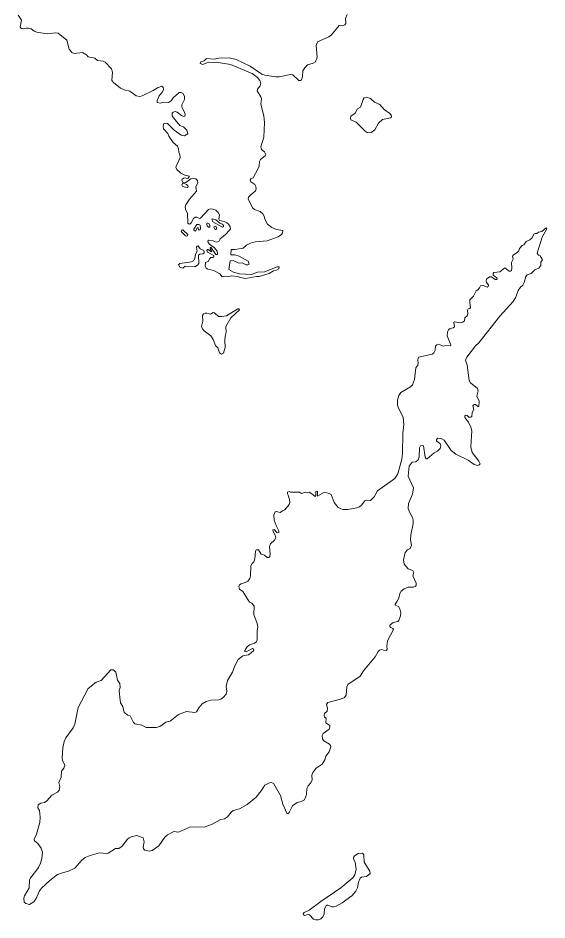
# Model space of a CAD drawing. Extents: x 369010 to 735936, y 6377141 to 6616555.
# Drawn here: x 505815 to 508588, y 6451248 to 6455980 of the extents above; entities that cross this region are included whole.
import ezdxf

# ---------------------------------------------------------------- set-up
doc = ezdxf.new("R2010")
doc.units = 0
doc.header["$LTSCALE"] = 40
doc.layers.add('3', color=7, linetype='Continuous', lineweight=13)

msp = doc.modelspace()

# ---------------------------------------------------------------- linework, layer by layer
at = {"layer": '3'}
for points in [[(505815.15, 6455995.04), (505833.19, 6455968.56), (505825.41, 6455934.96)], [(506933.13, 6454766.17), (506951.66, 6454765.67), (506996.35, 6454773.45), (507013.89, 6454788.02), (507034.25, 6454798.77), (507058.08, 6454805.72), (507120.97, 6454811.02), (507178.24, 6454832.04), (507196.78, 6454844.45), (507202.07, 6454852.73), (507202.9, 6454865.14), (507171.12, 6454870.77), (507146.46, 6454880.86), (507122.46, 6454899.57), (507109.22, 6454924.39), (507105.75, 6454940.28), (507099.13, 6454953.19), (507085.06, 6454964.77), (507054.94, 6454975.37), (507044.18, 6454983.97), (507021.34, 6455032.3), (507024.32, 6455040.74), (507033.59, 6455051), (507060.57, 6455074.01), (507063.88, 6455083.44), (507062.72, 6455095.69), (507056.76, 6455107.11), (507036.4, 6455120.68), (507031.44, 6455131.6), (507035.74, 6455137.06), (507047.66, 6455141.37), (507073.31, 6455187.38), (507078.61, 6455203.6), (507081.25, 6455228.26), (507086.38, 6455238.52), (507110.38, 6455256.56), (507114.19, 6455264.34), (507107.4, 6455277.58), (507091.52, 6455290.82), (507088.04, 6455305.22), (507104.76, 6455355.69), (507107.07, 6455431.83), (507104.26, 6455467.58), (507087.54, 6455528.15), (507091.02, 6455556.95), (507088.87, 6455567.71), (507068.84, 6455598.65), (507070.33, 6455607.92), (507084.56, 6455625.3), (507088.04, 6455638.87), (507083.74, 6455651.78), (507070.83, 6455667.67), (507042.53, 6455690.18), (506928.49, 6455737.35), (506853.85, 6455749.26), (506840.78, 6455746.28), (506814.13, 6455748.44), (506783.68, 6455736.52), (506770.44, 6455742.15), (506773.09, 6455750.26), (506790.63, 6455755.06), (506803.87, 6455767.97), (506843.09, 6455764.99), (506868.75, 6455770.12), (506922.2, 6455772.27), (506959.61, 6455762.67), (507031.77, 6455727.42), (507094.16, 6455685.88), (507110.05, 6455680.25), (507166.16, 6455671.48), (507184.69, 6455672.14), (507244.11, 6455683.56), (507256.85, 6455681.9), (507288.3, 6455652.61), (507295.42, 6455651.95), (507301.71, 6455656.42), (507306.67, 6455672.14), (507308.16, 6455702.76), (507318.92, 6455718.81), (507333.48, 6455734.86), (507362.78, 6455742.81), (507375.52, 6455750.92), (507383.3, 6455774.59), (507378.83, 6455836.15), (507385.28, 6455854.69), (507445.53, 6455882.33), (507458.44, 6455891.6), (507498.32, 6455941.58), (507516.7, 6455939.92), (507528.61, 6455944.23), (507533.74, 6455951.84), (507532.91, 6455978.16), (507541.69, 6455999.67)], [(505825.41, 6455934.96), (505831.37, 6455924.7), (505843.95, 6455922.88), (505857.19, 6455927.35), (505870.1, 6455927.18), (505884, 6455923.87), (505899.39, 6455912.28), (505914.45, 6455906.66), (505967.41, 6455898.38), (506012.43, 6455903.18), (506025.67, 6455900.53), (506071.02, 6455863.79), (506083.93, 6455817.62), (506097, 6455799.74), (506109.08, 6455794.94), (506153.94, 6455799.74), (506174.46, 6455788.16), (506183.06, 6455777.23), (506216.99, 6455769.45), (506232.05, 6455757.87), (506261.02, 6455753.73), (506271.61, 6455748.6), (506306.03, 6455714.51), (506310.83, 6455696.63), (506307.19, 6455651.78), (506314.97, 6455641.52), (506352.37, 6455612.39), (506371.74, 6455603.62), (506401.53, 6455596.34), (506435.29, 6455572.01), (506453, 6455569.36), (506466.41, 6455572.01), (506523.01, 6455599.48), (506549.82, 6455616.53), (506569.85, 6455622.49), (506575.97, 6455615.7), (506577.63, 6455605.94), (506572.49, 6455593.85), (506554.45, 6455572.01), (506544.03, 6455547.51), (506544.19, 6455536.59), (506560.41, 6455533.78), (506576.47, 6455538.74), (506604.77, 6455537.91), (506617.18, 6455546.02), (506629.1, 6455561.58), (506659.55, 6455590.05), (506670.8, 6455589.55), (506681.4, 6455583.92), (506687.85, 6455569.36), (506688.35, 6455552.98), (506673.29, 6455525.17), (506674.11, 6455512.92), (506690, 6455483.79), (506692.15, 6455473.53), (506688.84, 6455465.75), (506683.55, 6455464.43), (506672.96, 6455468.73), (506650.12, 6455486.28), (506638.86, 6455489.75), (506629.1, 6455486.77), (506622.48, 6455480.48), (506623.14, 6455467.91), (506629.92, 6455455.99), (506663.85, 6455417.1), (506682.72, 6455408.66), (506700.76, 6455392.77), (506705.56, 6455372.91), (506687.52, 6455362.65), (506670.31, 6455366.62), (506633.57, 6455392.6), (506598.81, 6455426.2), (506591.53, 6455429.34), (506579.94, 6455427.85), (506576.8, 6455412.96), (506578.12, 6455399.06), (506600.46, 6455375.22), (506606.59, 6455360.83), (506628.77, 6455327.72), (506651.11, 6455308.2), (506656.9, 6455293.96), (506658.23, 6455275.92), (506664.18, 6455262.02), (506665.67, 6455248.45), (506642.34, 6455197.64), (506648.46, 6455185.23), (506668.49, 6455165.86), (506689.51, 6455156.43), (506714.66, 6455151.3), (506705.89, 6455138.72), (506686.69, 6455141.37), (506675.44, 6455135.24), (506673.29, 6455129.62), (506677.26, 6455119.85), (506684.87, 6455116.04), (506694.8, 6455118.03), (506721.45, 6455137.39), (506733.53, 6455138.88), (506747.6, 6455136.24), (506756.7, 6455128.13)], [(506756.7, 6455128.13), (506757.53, 6455115.55), (506747.27, 6455095.69), (506751.57, 6455071.86), (506714.66, 6455030.15), (506694.31, 6455000.36), (506690.83, 6454990.1), (506693.48, 6454976.69), (506704.24, 6454955.34), (506704.9, 6454904.7), (506708.37, 6454900.23), (506715.16, 6454899.4), (506722.61, 6454905.52), (506735.85, 6454929.03), (506743.96, 6454935.48), (506752.23, 6454935.98), (506766.63, 6454929.19), (506772.26, 6454930.35), (506813.63, 6454975.04), (506821.74, 6454978.84), (506835.65, 6454977.68), (506852.36, 6454971.56), (506864.44, 6454960.47), (506870.73, 6454947.23), (506867.42, 6454924.23), (506872.06, 6454918.43), (506896.22, 6454913.3), (506909.13, 6454906.35), (506918.89, 6454898.9), (506927.83, 6454884.5), (506929.65, 6454874.57), (506922.7, 6454865.14), (506903.5, 6454844.45), (506875.04, 6454821.28), (506868.58, 6454807.38), (506856.5, 6454803.74), (506838.13, 6454810.86), (506815.45, 6454814.33), (506810.65, 6454811.02), (506811.98, 6454803.08), (506819.26, 6454793.81), (506844.58, 6454774.44), (506858.82, 6454756.4), (506860.97, 6454743.99), (506858.32, 6454739.52), (506852.69, 6454739.69), (506825.72, 6454777.75), (506821.74, 6454774.94), (506822.24, 6454769.31), (506832, 6454756.24), (506826.87, 6454754.75), (506812.64, 6454765.84), (506807.68, 6454765.34), (506805.03, 6454761.04), (506808.01, 6454751.11), (506841.44, 6454734.39), (506841.44, 6454727.44), (506835.65, 6454723.3), (506826.21, 6454723.14), (506820.59, 6454719.5), (506811.98, 6454702.62), (506798.9, 6454697.49), (506796.75, 6454678.45), (506801.06, 6454668.69), (506809.66, 6454661.9), (506841.11, 6454655.28), (506873.88, 6454638.07), (506885.96, 6454622.18), (506896.55, 6454625.82), (506918.56, 6454623.5), (506936.11, 6454627.48), (506965.73, 6454624.5), (506980.96, 6454618.71), (507006.94, 6454614.24), (507065.86, 6454624.83), (507079.6, 6454624.33), (507132.56, 6454640.39), (507155.07, 6454653.96), (507170.96, 6454656.61), (507183.04, 6454664.05), (507184.69, 6454675.14), (507174.43, 6454675.47), (507107.07, 6454648.5), (507070, 6454646.68), (507039.38, 6454635.26), (506976.32, 6454638.9), (506944.55, 6454646.68), (506920.55, 6454661.41), (506927, 6454707.25), (506943.06, 6454707.42), (506973.51, 6454694.84), (506991.05, 6454695.83), (507011.41, 6454685.07), (507020.02, 6454685.07), (507026.47, 6454689.71), (507021.67, 6454704.77), (506975.33, 6454730.09), (506952, 6454737.37), (506930.65, 6454738.36), (506933.13, 6454766.17)], [(507883.62, 6453482.85), (507889.58, 6453514.79), (507861.11, 6453576.2), (507866.24, 6453628.99), (507881.13, 6453650.18), (507901.82, 6453651.33), (507912.91, 6453661.6), (507917.71, 6453677.48), (507919.53, 6453725.31), (507924.83, 6453735.58), (507933.77, 6453739.88), (507941.05, 6453736.24), (507949.98, 6453675.66), (507955.28, 6453667.22), (507960.58, 6453667.06), (507996.66, 6453699.5), (508015.03, 6453707.61), (508028.1, 6453720.85), (508032.24, 6453735.25), (508027.77, 6453746.66), (508009.73, 6453761.06), (508010.06, 6453768.84), (508016.35, 6453775.79), (508033.9, 6453773.31), (508049.95, 6453765.2), (508086.69, 6453711.58), (508109.86, 6453692.05), (508175.07, 6453660.93), (508206.52, 6453637.1), (508225.38, 6453632.8), (508233.49, 6453635.28), (508237.63, 6453642.07), (508230.68, 6453655.31), (508196.25, 6453700.82), (508189.8, 6453730.94), (508194.27, 6453814.36), (508189.3, 6453833.89), (508176.39, 6453859.21), (508157.53, 6453883.54), (508157.86, 6453893.14), (508162.82, 6453896.78), (508170.44, 6453895.12), (508179.54, 6453886.35), (508188.64, 6453885.52), (508194.1, 6453889.16), (508195.92, 6453910.02), (508205.03, 6453925.91), (508200.72, 6453945.44), (508206.85, 6453952.88), (508213.96, 6453953.05), (508225.38, 6453941.63), (508232.17, 6453942.79), (508232.67, 6453970.1), (508221.41, 6453995.91), (508227.2, 6454024.55), (508223.89, 6454036.46), (508186.82, 6454065.43), (508179.87, 6454079), (508170.27, 6454159.43), (508161, 6454185.42), (508168.28, 6454201.8), (508213.63, 6454260.89), (508231.67, 6454275.45), (508341.07, 6454415.3), (508411.58, 6454493.09), (508424.48, 6454516.59), (508437.06, 6454550.35), (508449.64, 6454568.56), (508462.05, 6454578.16), (508469.83, 6454592.72), (508476.95, 6454623.67), (508484.89, 6454632.44), (508505.91, 6454640.72), (508525.28, 6454659.25), (508546.79, 6454668.52), (508556.89, 6454682.26), (508556.72, 6454698.64), (508565.16, 6454712.05), (508552.42, 6454732.08), (508544.81, 6454736.54), (508537.85, 6454747.47), (508562.68, 6454830.55), (508588.5, 6454874.74), (508584.03, 6454878.71), (508562.02, 6454861), (508544.31, 6454856.37), (508535.54, 6454850.41), (508526.6, 6454850.25), (508519.81, 6454845.61), (508511.54, 6454826.74), (508499.46, 6454816.81), (508479.1, 6454807.55), (508466.52, 6454790.17), (508458.41, 6454787.68), (508443.85, 6454771.8), (508440.7, 6454759.22), (508432.43, 6454749.29), (508413.56, 6454738.53), (508407.93, 6454730.42), (508411.74, 6454715.69)], [(508411.74, 6454715.69), (508403.3, 6454697.65), (508404.79, 6454667.69), (508402.14, 6454656.44), (508397.34, 6454652.3), (508390.39, 6454652.14), (508367.39, 6454669.35), (508340.9, 6454648.99), (508310.12, 6454645.35), (508306.48, 6454639.56), (508306.98, 6454631.12), (508325.84, 6454616.39), (508327.17, 6454611.92), (508323.53, 6454608.44), (508316.41, 6454608.44), (508297.38, 6454622.35), (508287.78, 6454622.35), (508280, 6454618.04), (508271.56, 6454609.44)], [(508271.56, 6454609.44), (508269.24, 6454599.84), (508271.56, 6454592.72), (508282.48, 6454579.65), (508280.33, 6454571.21), (508275.37, 6454567.56), (508255.34, 6454577.83), (508239.29, 6454575.84), (508235.64, 6454564.42), (508226.21, 6454554.32), (508216.78, 6454549.36), (508202.87, 6454521.39), (508184.5, 6454502.52), (508183.84, 6454487.46), (508188.48, 6454460.98), (508184.67, 6454456.35), (508175.07, 6454454.19), (508171.43, 6454447.24), (508172.92, 6454428.04), (508170.44, 6454417.62), (508158.19, 6454407.36), (508156.2, 6454392.3), (508148.09, 6454385.18), (508133.36, 6454380.71), (508105.56, 6454385.68), (508101.09, 6454383.36), (508103.24, 6454360.85), (508096.29, 6454354.56), (508078.25, 6454349.93), (508071.46, 6454344.13), (508066.66, 6454333.54), (508065.67, 6454312.69), (508085.2, 6454266.51), (508082.88, 6454260.55), (508057.73, 6454262.87), (508045.81, 6454258.24), (508019.99, 6454269), (508010.72, 6454266.51), (508004.44, 6454258.57), (508002.61, 6454236.89), (507995, 6454224.47), (507985.9, 6454217.52), (507915.06, 6454201.8), (507911.75, 6454186.41), (507913.9, 6454169.36), (507911.09, 6454158.94), (507901.66, 6454145.03), (507894.71, 6454084.46), (507882.79, 6454055.83), (507872.69, 6454045.73), (507821.55, 6454014.78), (507811.62, 6453999.22), (507805.17, 6453975.72), (507805.66, 6453949.41), (507809.64, 6453932.86), (507833.8, 6453886.18), (507838.77, 6453847.62), (507833.47, 6453802.11), (507830.99, 6453693.37), (507827.68, 6453665.4), (507806.82, 6453588.61), (507790.77, 6453565.11), (507700.57, 6453499.57), (507681.87, 6453467.79), (507663.99, 6453448.59), (507640.82, 6453450.74), (507633.71, 6453446.44), (507616.82, 6453424.43), (507605.41, 6453415.66), (507591.5, 6453410.36), (507544.17, 6453402.42), (507520.34, 6453402.25), (507506.93, 6453405.73), (507492.86, 6453412.35), (507473.5, 6453437.5), (507456.29, 6453480.37), (507446.52, 6453486.16), (507422.52, 6453491.79), (507384.95, 6453471.6), (507385.28, 6453498.41), (507377.34, 6453496.42), (507376.18, 6453474.91), (507372.71, 6453470.6), (507355.99, 6453484.51), (507342.25, 6453492.45), (507333.32, 6453490.13), (507322.72, 6453492.12), (507301.04, 6453485.5), (507291.28, 6453491.79), (507243.61, 6453492.12), (507236.83, 6453495.76), (507228.39, 6453491.95), (507227.56, 6453483.84), (507232.36, 6453477.39), (507239.14, 6453453.89), (507239.97, 6453437.83), (507236.66, 6453427.74), (507213.82, 6453399.93), (507201.58, 6453395.13), (507189.99, 6453385.54)], [(507171.12, 6451938.2), (507191.15, 6451901.13), (507202.73, 6451856.11), (507224.58, 6451807.45), (507230.04, 6451804.48), (507237.16, 6451811.76), (507255.03, 6451847.34), (507278.37, 6451864.22), (507300.22, 6451869.35), (507316.6, 6451878.79), (507326.86, 6451906.59), (507329.34, 6451937.54), (507336.13, 6451952.1), (507349.04, 6451966.34), (507357.65, 6451982.23), (507355.99, 6452006.89), (507361.29, 6452020.79), (507379, 6452043.96), (507409.45, 6452064.81), (507423.52, 6452088.65), (507428.32, 6452107.84), (507445.86, 6452130.02), (507455.96, 6452155.67), (507454.13, 6452163.95), (507448.51, 6452170.24), (507418.72, 6452188.11), (507411.43, 6452199.04), (507410.28, 6452216.25), (507415.08, 6452225.85), (507446.19, 6452249.02), (507450.66, 6452259.94), (507449.67, 6452268.55), (507428.98, 6452282.29), (507430.14, 6452307.28), (507421.53, 6452312.24), (507419.54, 6452321.01), (507421.86, 6452331.94), (507435.43, 6452344.18), (507438.08, 6452359.41), (507432.62, 6452377.62), (507439.57, 6452389.2), (507505.61, 6452406.91), (507526.29, 6452415.19), (507535.23, 6452426.94), (507539.37, 6452471.62), (507544.33, 6452483.87), (507608.88, 6452527.73), (507626.59, 6452554.87), (507688.16, 6452628.85), (507703.05, 6452655.99), (507710.83, 6452664.1), (507722.42, 6452667.41), (507730.86, 6452663.11), (507745.42, 6452662.12), (507751.05, 6452666.59), (507749.39, 6452685.12), (507752.7, 6452711.93), (507784.65, 6452771.85), (507781, 6452777.64), (507770.25, 6452781.78), (507764.95, 6452787.73), (507765.78, 6452796.67), (507782, 6452808.09), (507806.16, 6452813.55), (507812.29, 6452818.85), (507820.23, 6452842.85), (507821.72, 6452859.56), (507817.42, 6452881.08), (507809.47, 6452893), (507792.26, 6452898.95), (507791.76, 6452905.41), (507802.85, 6452920.14), (507810.96, 6452936.69), (507816.75, 6452960.02), (507824.37, 6452972.44), (507839.1, 6452984.85), (507859.95, 6452994.28), (507888.58, 6452994.95), (507897.19, 6452997.92), (507902.48, 6453003.72), (507902.82, 6453015.63), (507885.77, 6453052.87), (507890.24, 6453071.24), (507884.94, 6453081.01), (507861.11, 6453090.61), (507840.42, 6453114.61), (507836.61, 6453138.11), (507844.56, 6453176.01), (507857.47, 6453189.74), (507871.2, 6453196.2), (507877.49, 6453213.25), (507873.69, 6453242.87), (507874.35, 6453268.69), (507886.93, 6453327.44), (507887.59, 6453345.48), (507883.29, 6453359.39), (507868.72, 6453383.88), (507859.95, 6453407.55), (507862.93, 6453433.86), (507883.62, 6453482.85)], [(507189.99, 6453385.54), (507167.98, 6453390.83), (507162.68, 6453389.18), (507157.22, 6453373.95), (507158.05, 6453345.98), (507168.31, 6453317.02), (507182.87, 6453289.71), (507182.54, 6453281.6), (507176.58, 6453279.61), (507171.45, 6453281.76), (507158.54, 6453295.83), (507151.76, 6453295), (507152.42, 6453285.41), (507164.17, 6453267.53), (507166.32, 6453253.79), (507160.36, 6453240.72), (507139.18, 6453221.02), (507133.55, 6453207.78), (507137.53, 6453167.9), (507134.88, 6453154.82), (507129.42, 6453149.69), (507121.47, 6453150.52), (507107.73, 6453162.1), (507090.19, 6453166.57), (507075.46, 6453190.07), (507064.54, 6453189.41), (507060.23, 6453182.96), (507056.59, 6453143.4), (507051.96, 6453127.85), (507042.53, 6453118.74), (507036.07, 6453106.66), (507034.25, 6453053.2), (507029.95, 6453039.8), (507020.02, 6453026.06), (507006.28, 6453018.28), (506984.77, 6453012.16), (506976.16, 6453006.2), (506972.02, 6452997.59), (506977.15, 6452983.36), (506993.04, 6452971.78), (507029.12, 6452916), (507040.87, 6452910.37), (507052.46, 6452894.15), (507050.97, 6452851.12), (507069.67, 6452803.13), (507071.65, 6452786.74), (507068.34, 6452763.07), (507069.5, 6452718.39), (507063.21, 6452705.48), (507054.94, 6452699.85), (507028.29, 6452690.91), (507015.38, 6452678.83), (507003.47, 6452661.12), (507004.96, 6452655.99), (507011.41, 6452654.67), (507045.01, 6452671.55), (507049.64, 6452668.9), (507051.13, 6452663.28), (507048.82, 6452658.64), (507022.67, 6452639.28), (506994.36, 6452633.65), (506969.37, 6452614.29), (506952.16, 6452581.35), (506939.25, 6452547.42), (506913.6, 6452505.22), (506906.65, 6452473.44), (506910.62, 6452447.79), (506905.82, 6452432.56), (506891.26, 6452415.02), (506878.68, 6452406.41), (506868.08, 6452402.11), (506826.21, 6452401.78), (506802.21, 6452393.5), (506780.2, 6452381.09), (506763.49, 6452361.4), (506751.4, 6452340.71), (506741.97, 6452335.91), (506698.28, 6452341.87), (506657.07, 6452325.32), (506613.04, 6452290.4), (506589.54, 6452285.6), (506557.76, 6452262.92), (506539.56, 6452258.12), (506487.59, 6452258.29), (506463.59, 6452270.2), (506427.84, 6452276.33), (506420.07, 6452284.27), (506402.52, 6452319.19), (506389.94, 6452322.17), (506372.4, 6452336.41), (506364.79, 6452368.18), (506352.71, 6452387.55), (506350.39, 6452400.46), (506346.09, 6452450.11), (506350.06, 6452467.82), (506348.24, 6452489), (506335.82, 6452506.87), (506327.71, 6452547.75), (506321.76, 6452555.86), (506314.8, 6452560.33)], [(506314.8, 6452560.33), (506301.56, 6452559.67), (506250.26, 6452504.89), (506224.94, 6452494.79), (506182.57, 6452462.35), (506131.1, 6452362.06), (506113.39, 6452274.84), (506103.79, 6452255.47), (506065.06, 6452203.17), (506057.45, 6452183.81), (506050.16, 6452151.7), (506046.19, 6452097.91), (506048.84, 6452084.67), (506059.43, 6452066.14), (506059.93, 6452056.7), (506055.29, 6452044.95), (506042.39, 6452028.24), (506040.73, 6451997.45), (506028.65, 6451969.81), (506035.1, 6451947.64), (506031.13, 6451929.1), (506022.69, 6451918.84), (505992.57, 6451902.95), (505966.42, 6451872.66), (505953.34, 6451864.06), (505934.97, 6451861.24), (505921.24, 6451851.64), (505919.08, 6451835.76), (505928.35, 6451822.18), (505931.5, 6451787.76), (505928.52, 6451759.29), (505911.8, 6451698.72), (505900.05, 6451671.24), (505902.2, 6451662.64), (505919.42, 6451648.57), (505937.12, 6451624.74), (505942.59, 6451603.39), (505939.61, 6451570.62), (505932.66, 6451545.46), (505922.4, 6451522.29), (505912.96, 6451511.04), (505880.36, 6451469), (505875.06, 6451456.42), (505872.58, 6451416.37), (505848.58, 6451374.83), (505844.77, 6451362.41), (505847.92, 6451341.4), (505855.7, 6451334.11), (505875.06, 6451328.49), (505898.73, 6451343.88), (505910.15, 6451360.59), (505928.19, 6451400.65), (505938.12, 6451414.38), (505981.15, 6451455.43), (506022.69, 6451486.38), (506054.14, 6451497.8), (506080.45, 6451503.59), (506112.23, 6451519.15), (506149.63, 6451562.01), (506167.18, 6451575.09), (506193.99, 6451587), (506242.81, 6451599.91), (506277.73, 6451596.44), (506288.32, 6451598.09), (506326.22, 6451622.59), (506343.44, 6451622.75), (506361.15, 6451634.67), (506388.95, 6451672.57), (506397.23, 6451679.35), (506407.49, 6451684.65), (506437.94, 6451691.93), (506472.03, 6451678.2), (506476.83, 6451657.18), (506471.21, 6451630.03), (506473.69, 6451620.6), (506480.64, 6451613.65), (506504.31, 6451608.02), (506518.87, 6451612.33), (506552.8, 6451636.99), (506585.4, 6451683.16), (506598.64, 6451694.42), (506632.24, 6451712.12), (506656.74, 6451708.65), (506719.46, 6451735.79), (506790.79, 6451734.47), (506830.18, 6451748.54), (506878.02, 6451775.51), (506897.71, 6451779.15), (506912.77, 6451789.08), (506932.13, 6451813.74), (506942.4, 6451821.52), (506976.82, 6451830.13), (507016.38, 6451852.97), (507063.55, 6451892.85), (507089.69, 6451924.63), (507109.22, 6451954.92), (507132.89, 6451967.17), (507144.81, 6451968.49), (507156.39, 6451961.37), (507171.12, 6451938.2)]]:
    msp.add_lwpolyline(points, dxfattribs=at)
for points in [[(507657.37, 6455377.71), (507666.97, 6455380.35), (507686.01, 6455393.93), (507704.71, 6455428.85), (507727.05, 6455447.71), (507768.1, 6455456.65), (507773.23, 6455460.96), (507773.72, 6455467.91), (507764.95, 6455479.33), (507735.49, 6455501.01), (507711.99, 6455526.33), (507683.52, 6455539.07), (507663.99, 6455558.77), (507642.31, 6455565.06), (507630.89, 6455561.09), (507624.44, 6455552.31), (507610.37, 6455513.25), (507594.48, 6455504.48), (507582.23, 6455480.48), (507560.72, 6455465.42), (507557.57, 6455455.82), (507560.22, 6455447.05), (507588.03, 6455434.31), (507635.69, 6455386.31), (507646.62, 6455379.03)], [(506702.08, 6455090.72), (506707.21, 6455094.53), (506705.56, 6455100.98), (506697.78, 6455107.77), (506683.55, 6455113.4), (506676.6, 6455111.74), (506674.11, 6455104.29), (506677.09, 6455097.01)], [(506753.06, 6454897.75), (506737.5, 6454872.75), (506736.67, 6454867.29), (506741.31, 6454863.32), (506745.78, 6454862.49), (506755.05, 6454878.38), (506760.01, 6454880.86), (506762, 6454870.6), (506765.47, 6454866.8), (506769.44, 6454868.62), (506771.6, 6454878.38), (506769.44, 6454892.95), (506763.82, 6454897.75)], [(506818.43, 6454883.02), (506821.25, 6454885.17), (506821.58, 6454892.61), (506817.61, 6454899.73), (506809.5, 6454904.03), (506803.87, 6454900.23), (506806.52, 6454889.47), (506813.47, 6454882.68)], [(506887.78, 6454882.68), (506892.91, 6454886.16), (506892.58, 6454892.12), (506886.95, 6454898.08), (506873.55, 6454904.2), (506851.53, 6454921.74), (506835.81, 6454927.04), (506831.51, 6454924.72), (506837.14, 6454911.48)], [(506698.28, 6454835.52), (506703.9, 6454837.67), (506704.57, 6454845.28), (506681.4, 6454867.29), (506675.11, 6454869.28), (506670.8, 6454860.01), (506692.98, 6454837.17)], [(506849.38, 6454870.11), (506853.69, 6454871.43), (506856.33, 6454877.88), (506853.35, 6454886.49), (506848.22, 6454889.14), (506843.09, 6454887.32), (506842.1, 6454883.18)], [(506759.02, 6454784.71), (506754.38, 6454783.71), (506751.4, 6454777.42), (506753.89, 6454756.4), (506746.44, 6454741.18), (506742.47, 6454718.17), (506734.85, 6454707.25), (506725.25, 6454701.79), (506662.86, 6454692.69), (506657.07, 6454684.58), (506663.85, 6454672.99), (506678.75, 6454667.69), (506691.99, 6454677.62), (506741.47, 6454675.14), (506755.71, 6454683.25), (506763.65, 6454692.19), (506761.17, 6454735.72), (506767.95, 6454741.18), (506783.51, 6454743.33), (506790.79, 6454747.63), (506791.79, 6454752.43), (506788.81, 6454759.88), (506770.77, 6454769.31)], [(506967.55, 6454455.19), (506907.97, 6454418.11), (506881.66, 6454413.81), (506865.77, 6454415.14), (506845.91, 6454433.67), (506837.8, 6454434.5), (506823.9, 6454426.39), (506805.36, 6454432.02), (506796.42, 6454431.52), (506787.82, 6454428.54), (506783.02, 6454419.77), (506784.17, 6454389.81), (506777.39, 6454362.17), (506781.69, 6454349.93), (506791.13, 6454339.17), (506826.38, 6454312.36), (506838.13, 6454293.49), (506851.37, 6454261.38), (506863.45, 6454250.46), (506871.89, 6454223.81), (506881.99, 6454217.52), (506891.75, 6454222.65), (506900.69, 6454252.28), (506898.87, 6454288.03), (506901.02, 6454311.2), (506907.14, 6454331.72), (506904.16, 6454362.67), (506930.15, 6454406.53), (506975.66, 6454448.57), (506973.51, 6454453.86)], [(507620.47, 6451598.26), (507598.29, 6451595.94), (507579.59, 6451584.02), (507573.63, 6451574.76), (507574.62, 6451566.32), (507582.9, 6451551.42), (507587.53, 6451514.02), (507580.58, 6451484.56), (507570.15, 6451468.67), (507508.42, 6451416.37), (507402.83, 6451345.53), (507341.1, 6451298.53), (507315.61, 6451287.28), (507310.48, 6451280.99), (507312.13, 6451275.19), (507317.43, 6451271.72), (507336.46, 6451275.69), (507344.07, 6451274.04), (507364.27, 6451251.86), (507376.18, 6451247.89), (507391.24, 6451249.04), (507402.99, 6451254.17), (507413.92, 6451263.94), (507420.37, 6451279.33), (507421.53, 6451305.81), (507432.78, 6451325.67), (507439.57, 6451325.67), (507459.76, 6451316.57), (507469.53, 6451315.91), (507483.43, 6451320.54), (507514.21, 6451337.59), (507565.35, 6451373.67), (507587.03, 6451398.16), (507595.47, 6451417.03), (507599.78, 6451445.99), (507608.72, 6451466.85), (507616, 6451473.14), (507642.48, 6451476.12), (507661.18, 6451491.34), (507659.36, 6451504.58), (507630.73, 6451550.59), (507628.24, 6451589.32)]]:
    msp.add_lwpolyline(points, close=True, dxfattribs=at)

doc.saveas('drawing.dxf')
